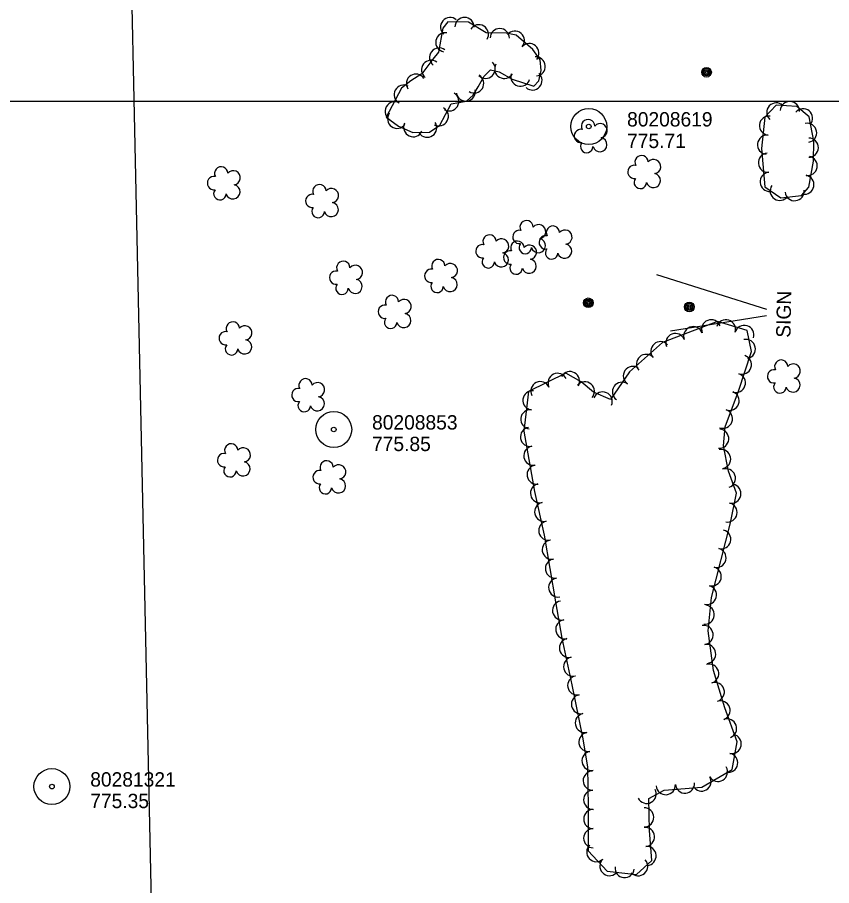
# Model space of a CAD drawing. Extents: x 591954 to 597000, y 198576 to 213500.
# Drawn here: x 593506.9 to 593847, y 208672.4 to 209035.1 of the extents above; entities that cross this region are included whole.
import ezdxf

# ---------------------------------------------------------------- set-up
doc = ezdxf.new("R2010")
doc.units = 0
for name, color, linetype in [('Level 10', 7, 'Continuous'), ('Level 14', 7, 'Continuous'), ('Level 18', 7, 'Continuous'), ('Level 4', 7, 'Continuous'), ('Level 6', 7, 'Continuous')]:
    doc.layers.add(name, color=color, linetype=linetype)

msp = doc.modelspace()

# ---------------------------------------------------------------- linework, layer by layer
at = {"layer": 'Level 10'}
msp.add_line((593000, 209000), (595000, 209000), dxfattribs=at)
msp.add_line((593000, 209000), (595000, 209000), dxfattribs=at)
at = {"layer": 'Level 14'}
for points in [[(593773.8, 208927.63), (593819.76, 208913.11)], [(593819.78, 208910.41), (593779.68, 208903.99)]]:
    msp.add_lwpolyline(points, dxfattribs=at)
for centre, radius in [((593794.72, 209012.13), 2.02), ((593794.72, 209012.15), 1.52), ((593794.72, 209012.11), 1.01), ((593794.73, 209012.12), 0.502), ((593745.36, 208915.82), 2.02), ((593745.36, 208915.83), 1.52), ((593745.37, 208915.79), 1.01), ((593745.37, 208915.8), 0.502), ((593787.52, 208914.09), 2.02), ((593787.52, 208914.1), 1.52), ((593787.52, 208914.06), 1.01), ((593787.53, 208914.07), 0.502)]:
    msp.add_circle(centre, radius, dxfattribs=at)
at = {"layer": 'Level 18'}
for points in [[(593688.14, 208998.91), (593694.42, 209000.06), (593697.28, 209002.57), (593699.42, 209006.06), (593701.89, 209010.51), (593704.46, 209013.1), (593708.06, 209012.36), (593713.49, 209009.2), (593722.65, 209006.26), (593724.68, 209008.53), (593725.65, 209012.8), (593725.3, 209017.37), (593722.25, 209021.6), (593715.16, 209027.66), (593711.08, 209028.46), (593702.74, 209028.55), (593695.27, 209033.1), (593686.73, 209033.17), (593684.54, 209030.61), (593682.76, 209020.58), (593680.48, 209017.6)], [(593680.48, 209017.6), (593675.78, 209011.47), (593671.27, 209008.5), (593667.32, 209005.46), (593660.88, 208993.38), (593666.15, 208989.65), (593672.12, 208986.9), (593679.04, 208987.1), (593683.28, 208989.97), (593688.14, 208998.91)], [(593839.56, 208983.31), (593837.56, 208993.55), (593832.43, 208997.87), (593823.79, 208998.34), (593819.09, 208993.32), (593817.73, 208980.26), (593819.13, 208964.2), (593825.8, 208959.69), (593834.43, 208960.7), (593837.51, 208964.11), (593839.45, 208974.98), (593839.56, 208983.31)], [(593804.77, 208823.92), (593807.28, 208836.3), (593803.94, 208845.48), (593801.85, 208856.05), (593802.52, 208863.96), (593808.05, 208878.89), (593813.48, 208895.5), (593811.67, 208904.21), (593799.28, 208908), (593776.35, 208899.2), (593762.61, 208886.99), (593754.64, 208875.48), (593747.54, 208878.45), (593742.42, 208882.85), (593736.03, 208886.42), (593720.34, 208878.79), (593718.47, 208862.19), (593722.9, 208836.95), (593726.93, 208818.81), (593731.67, 208790.89)], [(593731.67, 208790.89), (593734.24, 208775.75), (593738.53, 208756.31), (593742.96, 208734.45), (593744.98, 208722.01), (593745.36, 208705.35), (593745.28, 208686.98), (593753.26, 208678.43), (593765.52, 208677.07), (593771.93, 208682.87), (593770.85, 208695.36), (593770.65, 208708.84), (593777.02, 208712.2), (593792.69, 208713.47), (593805.38, 208720.93), (593807.54, 208732.49), (593802.43, 208746.63), (593797.6, 208762.29), (593795.35, 208778.84), (593796.81, 208792.79), (593804.77, 208823.92)]]:
    msp.add_lwpolyline(points, dxfattribs=at)
for centre, radius, start, end in [((593687.63, 209031.01), 4, 49.3695, 229.3542), ((593693.66, 209031.02), 4, 359.4838, 179.4685), ((593699.65, 209027.98), 4, 328.7113, 148.696), ((593685.61, 209024.65), 4, 79.9805, 259.9651), ((593708.38, 209026.4), 4, 359.3966, 179.3813), ((593714.68, 209025.32), 4, 319.4763, 139.461), ((593683.05, 209018.29), 4, 52.5526, 232.5373), ((593720.76, 209020.12), 4, 319.4763, 139.461), ((593723.41, 209014.6), 4, 274.4227, 94.4073), ((593679.71, 209013.16), 4, 52.5526, 232.5373), ((593702.47, 209013.56), 4, 225.13, 45.1146), ((593710.24, 209013.52), 4, 149.7919, 329.7766), ((593673.37, 209007.37), 4, 33.3686, 213.3533), ((593697.69, 209007.46), 4, 238.4688, 58.4535), ((593717.01, 209010.27), 4, 162.1789, 342.1635), ((593722.02, 209008.69), 4, 228.2444, 48.229), ((593668.28, 209002.82), 4, 61.9541, 241.9388), ((593687.31, 208999.96), 4, 238.4688, 58.4535), ((593694.2, 209004.07), 4, 190.4184, 10.4031), ((593664.52, 208995.76), 4, 61.9541, 241.9388), ((593682.93, 208993.7), 4, 241.4835, 61.4681), ((593665.51, 208992.67), 4, 144.7278, 324.7125), ((593745.24, 208989.59), 2.78, 1.3946, 209.1675), ((593672.23, 208989.15), 4, 155.2289, 335.2135), ((593678.06, 208988.97), 4, 214.033, 34.0177), ((593742.24, 208985.52), 2.78, 78.0716, 279.0826), ((593750.28, 208987.73), 2.97, 278.4237, 139.6575), ((593750.17, 208981.88), 2.97, 196.0745, 79.0477), ((593744.7, 208981.12), 2.61, 140.7797, 358.7123), ((593767.6, 208974.58), 2.78, 1.3946, 209.1675), ((593772.64, 208972.72), 2.97, 278.4237, 139.6575), ((593592.04, 208969.88), 2.78, 1.3946, 209.1675), ((593597.09, 208968.03), 2.97, 278.4237, 139.6575), ((593764.6, 208970.51), 2.78, 78.0716, 279.0826), ((593589.04, 208965.81), 2.78, 78.0716, 279.0826), ((593767.06, 208966.11), 2.61, 140.7797, 358.7123), ((593772.53, 208966.87), 2.97, 196.0745, 79.0477), ((593591.5, 208961.41), 2.61, 140.7797, 358.7123), ((593596.97, 208962.17), 2.97, 196.0745, 79.0477), ((593633.07, 208962.47), 2.78, 1.3946, 209.1675), ((593638.11, 208960.61), 2.97, 278.4237, 139.6575), ((593630.07, 208958.39), 2.78, 78.0716, 279.0826), ((593632.53, 208953.99), 2.61, 140.7797, 358.7123), ((593638, 208954.76), 2.97, 196.0745, 79.0477), ((593719.57, 208947.41), 2.78, 1.3946, 209.1675), ((593724.61, 208945.55), 2.97, 278.4237, 139.6575), ((593716.57, 208943.33), 2.78, 78.0716, 279.0826), ((593730.56, 208945.13), 2.78, 1.3946, 209.1675), ((593735.6, 208943.27), 2.97, 278.4237, 139.6575), ((593704.11, 208941.45), 2.78, 1.3946, 209.1675), ((593709.16, 208939.59), 2.97, 278.4237, 139.6575), ((593715.73, 208938.84), 2.78, 1.3946, 209.1675), ((593724.5, 208939.7), 2.97, 196.0745, 79.0477), ((593727.56, 208941.05), 2.78, 78.0716, 279.0826), ((593701.11, 208937.37), 2.78, 78.0716, 279.0826), ((593712.73, 208934.76), 2.78, 78.0716, 279.0826), ((593719.03, 208938.93), 2.61, 140.7797, 358.7123), ((593720.78, 208936.98), 2.97, 278.4237, 139.6575), ((593730.02, 208936.65), 2.61, 140.7797, 358.7123), ((593735.49, 208937.42), 2.97, 196.0745, 79.0477), ((593682.72, 208931.17), 2.78, 1.3946, 209.1675), ((593703.57, 208932.97), 2.61, 140.7797, 358.7123), ((593709.04, 208933.74), 2.97, 196.0745, 79.0477), ((593720.66, 208931.13), 2.97, 196.0745, 79.0477), ((593643.03, 208930.4), 2.78, 1.3946, 209.1675), ((593648.07, 208928.55), 2.97, 278.4237, 139.6575), ((593687.77, 208929.31), 2.97, 278.4237, 139.6575), ((593715.2, 208930.36), 2.61, 140.7797, 358.7123), ((593640.03, 208926.33), 2.78, 78.0716, 279.0826), ((593679.72, 208927.09), 2.78, 78.0716, 279.0826), ((593642.49, 208921.93), 2.61, 140.7797, 358.7123), ((593647.96, 208922.69), 2.97, 196.0745, 79.0477), ((593682.19, 208922.69), 2.61, 140.7797, 358.7123), ((593687.65, 208923.46), 2.97, 196.0745, 79.0477), ((593663.36, 208916.17), 2.78, 1.3946, 209.1675), ((593668.41, 208914.31), 2.97, 278.4237, 139.6575), ((593660.36, 208912.09), 2.78, 78.0716, 279.0826), ((593662.83, 208907.7), 2.61, 140.7797, 358.7123), ((593668.3, 208908.46), 2.97, 196.0745, 79.0477), ((593796.64, 208904.75), 4, 20.9984, 200.9831), ((593596.91, 208905.1), 2.78, 1.3946, 209.1675), ((593601.95, 208903.25), 2.97, 278.4237, 139.6575), ((593789.17, 208901.88), 4, 20.9984, 200.9831), ((593593.91, 208901.03), 2.78, 78.0716, 279.0826), ((593781.7, 208899.02), 4, 20.9984, 200.9831), ((593596.37, 208896.63), 2.61, 140.7797, 358.7123), ((593601.84, 208897.39), 2.97, 196.0745, 79.0477), ((593809.46, 208889.96), 4, 251.9076, 71.8922), ((593825.9, 208889.17), 2.78, 1.3946, 209.1675), ((593830.94, 208887.31), 2.97, 278.4237, 139.6575), ((593737.7, 208883.09), 4, 330.7842, 150.7689), ((593822.9, 208885.09), 2.78, 78.0716, 279.0826), ((593627.26, 208881.37), 2.78, 1.3946, 209.1675), ((593806.98, 208882.35), 4, 251.9076, 71.8922), ((593830.83, 208881.46), 2.97, 196.0745, 79.0477), ((593624.26, 208877.3), 2.78, 78.0716, 279.0826), ((593632.3, 208879.52), 2.97, 278.4237, 139.6575), ((593825.36, 208880.69), 2.61, 140.7797, 358.7123), ((593632.19, 208873.66), 2.97, 196.0745, 79.0477), ((593751.36, 208874.59), 4, 337.3094, 157.2941), ((593804.34, 208874.89), 4, 249.7014, 69.6861), ((593626.72, 208872.9), 2.61, 140.7797, 358.7123), ((593801.56, 208867.39), 4, 249.7014, 69.6861), ((593721.01, 208859.83), 4, 99.9615, 279.9462), ((593800, 208859.04), 4, 265.123, 85.1076), ((593596.24, 208854.17), 2.78, 1.3946, 209.1675), ((593601.28, 208852.31), 2.97, 278.4237, 139.6575), ((593722.4, 208851.95), 4, 99.9615, 279.9462), ((593800.8, 208850.56), 4, 281.2414, 101.2261), ((593593.24, 208850.09), 2.78, 78.0716, 279.0826), ((593595.7, 208845.69), 2.61, 140.7797, 358.7123), ((593601.17, 208846.46), 2.97, 196.0745, 79.0477), ((593636.09, 208847.07), 2.78, 1.3946, 209.1675), ((593641.13, 208845.21), 2.97, 278.4237, 139.6575), ((593723.78, 208844.07), 4, 99.9615, 279.9462), ((593633.09, 208843), 2.78, 78.0716, 279.0826), ((593802.8, 208842.51), 4, 289.9527, 109.9374), ((593635.55, 208838.6), 2.61, 140.7797, 358.7123), ((593641.02, 208839.36), 2.97, 196.0745, 79.0477), ((593725.19, 208836.3), 4, 102.5254, 282.5101), ((593726.93, 208828.49), 4, 102.5254, 282.5101), ((593728.66, 208820.68), 4, 102.5254, 282.5101), ((593730.09, 208812.7), 4, 99.6479, 279.6326), ((593731.43, 208804.82), 4, 99.6479, 279.6326), ((593732.77, 208796.93), 4, 99.6479, 279.6326), ((593734.41, 208787.3), 4, 99.6479, 279.6326), ((593793.95, 208785.55), 4, 264.0455, 84.0302), ((593735.75, 208779.41), 4, 99.6479, 279.6326), ((593737.29, 208771.67), 4, 102.449, 282.4337), ((593739.01, 208763.86), 4, 102.449, 282.4337), ((593740.73, 208756.01), 4, 101.4521, 281.4368), ((593742.32, 208748.17), 4, 101.4521, 281.4368), ((593800.59, 208745.56), 4, 289.8863, 109.8709), ((593743.9, 208740.33), 4, 101.4521, 281.4368), ((593803.31, 208738.04), 4, 289.8863, 109.8709), ((593745.41, 208732.39), 4, 99.2152, 279.1999), ((593805.24, 208731.55), 4, 259.4377, 79.4224), ((593746.69, 208724.5), 4, 99.2152, 279.1999), ((593803.77, 208723.69), 4, 259.4377, 79.4224), ((593747.2, 208716.24), 4, 91.3213, 271.306), ((593799.51, 208719.91), 4, 210.4691, 30.4537), ((593792.61, 208715.85), 4, 210.4691, 30.4537), ((593747.39, 208708.24), 4, 91.3213, 271.306), ((593747.43, 208700.19), 4, 89.7519, 269.7366), ((593768.67, 208700.88), 4, 270.8661, 90.8507), ((593747.39, 208692.19), 4, 89.7519, 269.7366), ((593748.7, 208686.38), 4, 133.0561, 313.0408), ((593754.16, 208680.53), 4, 133.0561, 313.0408), ((593766.15, 208680.46), 4, 222.1022, 42.0869)]:
    msp.add_arc(centre, radius, start, end, dxfattribs=at)
for centre, major_axis, ratio, start_param, end_param in [((593823.85, 208995.34), (3.98, -0.4), 0.999331, 0.920272, 4.061597), ((593829.52, 208995.93), (3.73, -1.45), 0.99989, 0.316712, 3.458037), ((593835.05, 208992.92), (-2.43, -3.18), 0.999782, 1.523824, 4.665149), ((593820.83, 208989.85), (0.42, 3.98), 0.999842, 0.000134, 3.141459), ((593836.74, 208986.81), (-3.8, -1.26), 0.994599, 1.444561, 4.585886), ((593820, 208981.89), (0.42, 3.98), 0.999842, 0.000134, 3.141459), ((593837.43, 208980.63), (3.14, -2.47), 0.999631, 5.365124, 8.506449), ((593820.35, 208974.33), (1.7, 3.62), 0.999851, 0.527071, 3.668397), ((593836.97, 208973.01), (-2.08, -3.42), 0.999799, 0.370054, 3.511379), ((593821.05, 208966.36), (1.7, 3.62), 0.999851, 0.527071, 3.668397), ((593835.57, 208965.14), (-2.08, -3.42), 0.999799, 0.370054, 3.511379), ((593825.29, 208962.56), (-2.7, -2.95), 0.999745, 4.858949, 8.000275), ((593831.48, 208962.46), (-3.87, -1), 0.999856, 6.147054, 9.288379), ((593802.84, 208904.72), (1.7, 3.62), 0.999999, 4.853168, 7.994493), ((593810.49, 208902.38), (1.7, 3.62), 0.999999, 4.853168, 7.994493), ((593775.45, 208895.6), (3.74, -1.42), 0.999997, 1.089977, 4.231302), ((593811.13, 208896.53), (3.93, -0.77), 0.999997, 5.10997, 8.251296), ((593769.47, 208890.29), (3.74, -1.42), 0.999997, 1.089977, 4.231302), ((593732.53, 208882.39), (-0.5, 3.97), 0.999995, 5.040585, 8.181911), ((593763.94, 208885.24), (-2.39, 3.21), 0.999993, 5.038252, 8.179577), ((593725.34, 208878.89), (-0.5, 3.97), 0.999995, 5.040585, 8.181911), ((593743.91, 208878.81), (2.74, 2.91), 0.999982, 4.759591, 7.900916), ((593759.39, 208878.66), (-2.39, 3.21), 0.999993, 5.038252, 8.179577), ((593722.04, 208875.11), (-3.56, 1.83), 0.999995, 5.075252, 8.216577), ((593721.14, 208867.16), (-3.56, 1.83), 0.999995, 5.075252, 8.216577), ((593805.1, 208836.1), (-3.97, 0.52), 0.999861, 1.500679, 4.642005), ((593803.51, 208828.26), (-3.97, 0.52), 0.999861, 1.500679, 4.642005), ((593800.85, 208817.04), (-3.93, 0.76), 0.999981, 1.512091, 4.653416), ((593798.87, 208809.29), (-3.93, 0.76), 0.999981, 1.512091, 4.653416), ((593796.89, 208801.54), (-3.93, 0.76), 0.999981, 1.512091, 4.653416), ((593794.91, 208793.79), (-3.93, 0.76), 0.999981, 1.512091, 4.653416), ((593793.48, 208777.1), (4, 0.14), 0.999997, 4.813398, 7.954724), ((593794.56, 208769.17), (4, 0.14), 0.999997, 4.813398, 7.954724), ((593795.83, 208760.94), (3.95, 0.65), 0.999993, 4.847005, 7.98833), ((593798.18, 208753.29), (3.95, 0.65), 0.999993, 4.847005, 7.98833), ((593769.73, 208710.73), (-1.19, -3.82), 0.999998, 5.499921, 8.641247), ((593777.71, 208714.36), (-3.99, -0.32), 0.999999, 0, 3.141325), ((593785.69, 208715), (-3.99, -0.32), 0.999999, 0, 3.141325), ((593768.98, 208692.74), (-3.93, -0.76), 0.999999, 1.467374, 4.6087), ((593769.67, 208684.78), (-3.93, -0.76), 0.999999, 1.467374, 4.6087), ((593760.53, 208679.73), (-3.98, 0.44), 0.999999, 0, 3.141325)]:
    msp.add_ellipse(centre, major_axis=major_axis, ratio=ratio, start_param=start_param, end_param=end_param, dxfattribs=at)
at = {"layer": 'Level 4'}
msp.add_lwpolyline([(593533.81, 209527.16), (593545.95, 209445.89), (593564.2, 208601.21)], dxfattribs=at)
at = {"layer": 'Level 6'}
for centre, radius in [((593745.54, 208989.47), 7.5), ((593745.54, 208989.47), 7.5), ((593745.54, 208989.47), 0.96), ((593745.54, 208989.47), 0.96), ((593639.04, 208862.89), 7.5), ((593639.04, 208862.89), 7.5), ((593639.04, 208862.89), 0.96), ((593639.04, 208862.89), 0.96), ((593521.36, 208713.75), 7.5), ((593521.36, 208713.75), 7.5), ((593521.36, 208713.75), 0.96), ((593521.36, 208713.75), 0.96)]:
    msp.add_circle(centre, radius, dxfattribs=at)

# ---------------------------------------------------------------- texts
at = {"layer": 'Level 14'}
msp.add_text('SIGN', height=6, rotation=88.8789, dxfattribs=at).set_placement((593829.77, 208901.18))
at = {"layer": 'Level 6'}
for s, p in [('80208619', (593761.54, 208989.47)), ('80208619', (593761.54, 208989.47)), ('775.71', (593761.54, 208980.47)), ('775.71', (593761.54, 208980.47)), ('80208853', (593655.04, 208862.89)), ('80208853', (593655.04, 208862.89)), ('775.85', (593655.04, 208853.89)), ('775.85', (593655.04, 208853.89)), ('80281321', (593537.36, 208713.75)), ('80281321', (593537.36, 208713.75)), ('775.35', (593537.36, 208704.75)), ('775.35', (593537.36, 208704.75))]:
    msp.add_text(s, height=6, dxfattribs=at).set_placement(p)

doc.saveas('drawing.dxf')
